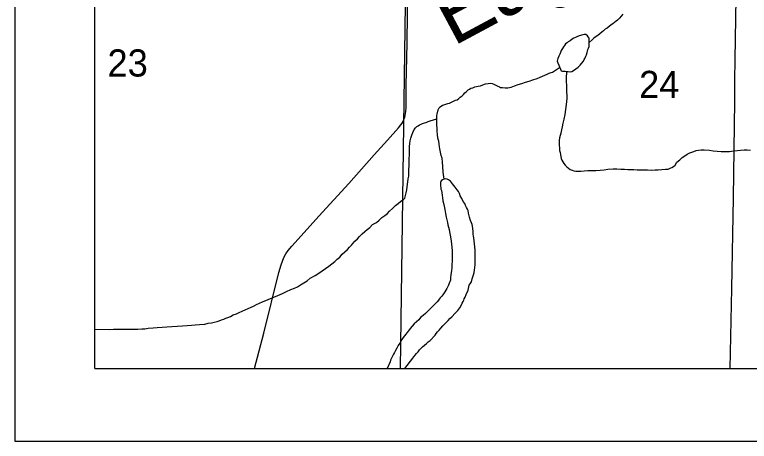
# Model space of a CAD drawing. Extents: x 0 to 68, y 0 to 52.9.
# Drawn here: x 24.501 to 25.596, y 14 to 14.635 of the extents above; entities that cross this region are included whole.
import ezdxf

# ---------------------------------------------------------------- set-up
doc = ezdxf.new("R2010")
doc.units = 0
for name, color, linetype in [('Default', 7, 'Continuous'), ('GM_X_Minor_River', 7, 'Continuous'), ('GM_X_Minor_River_Text', 7, 'Continuous'), ('GM_X_Township_Road', 7, 'Continuous'), ('SH_Data', 7, 'Continuous')]:
    doc.layers.add(name, color=color, linetype=linetype)

msp = doc.modelspace()

# ---------------------------------------------------------------- linework, layer by layer
at = {"layer": 'Default'}
for q in [(24.6206, 20.8614), (31.3735, 14.1085)]:
    msp.add_line((24.6206, 14.1085), q, dxfattribs=at)
msp.add_lwpolyline([(24.6206, 15.0599), (25.0886, 15.049), (25.0759, 14.1085)], dxfattribs=at)
at = {"layer": 'GM_X_Minor_River'}
for points in [[(25.4074, 14.6358), (25.4048, 14.6329), (25.4026, 14.63), (25.3996, 14.6271), (25.3974, 14.6253), (25.3952, 14.6235), (25.3926, 14.6217), (25.39, 14.6199), (25.387, 14.6177), (25.3841, 14.6152), (25.3811, 14.6133), (25.3785, 14.6112), (25.3759, 14.609), (25.373, 14.6065), (25.37, 14.6039), (25.3663, 14.6014), (25.3637, 14.5996), (25.3615, 14.5974), (25.357, 14.5938)], [(25.3571, 14.5982), (25.3571, 14.6), (25.356, 14.6019), (25.3549, 14.6037), (25.3524, 14.6056), (25.3498, 14.6056), (25.348, 14.6053), (25.3425, 14.6038), (25.3388, 14.602), (25.3369, 14.601), (25.3343, 14.5999), (25.3318, 14.5984), (25.3288, 14.5963), (25.3262, 14.5945), (25.3244, 14.593), (25.3221, 14.5916), (25.3203, 14.5894), (25.3188, 14.5872), (25.3173, 14.5846), (25.3154, 14.5817), (25.3143, 14.5788), (25.3135, 14.5762), (25.312, 14.5733), (25.3105, 14.5697), (25.3098, 14.566), (25.3155, 14.5513)], [(25.3155, 14.5513), (25.3177, 14.5512), (25.3195, 14.5508), (25.3217, 14.5508), (25.3236, 14.5504), (25.3258, 14.5504), (25.3291, 14.55), (25.3313, 14.5507), (25.3339, 14.5522), (25.3376, 14.5543), (25.3409, 14.5569), (25.3439, 14.5598), (25.3457, 14.5623), (25.3487, 14.566), (25.3498, 14.5682), (25.3506, 14.57), (25.3521, 14.5733), (25.3532, 14.5755), (25.3543, 14.5788), (25.3547, 14.581), (25.3555, 14.5831), (25.3562, 14.5853), (25.357, 14.5879), (25.357, 14.5905), (25.357, 14.5938), (25.3574, 14.596), (25.3571, 14.5982)], [(25.141, 14.3904), (25.1396, 14.4004), (25.1393, 14.4092), (25.139, 14.4154), (25.1383, 14.4213), (25.1369, 14.4257), (25.1358, 14.4305), (25.1348, 14.4353), (25.1341, 14.4386), (25.1338, 14.4423), (25.1331, 14.4467), (25.132, 14.4515), (25.1313, 14.4566), (25.131, 14.4618), (25.1307, 14.4665), (25.1304, 14.4699), (25.1304, 14.4728), (25.1304, 14.4754), (25.1301, 14.4776), (25.1301, 14.4801), (25.1301, 14.4823), (25.1305, 14.4849), (25.1309, 14.4871), (25.1324, 14.4933), (25.1336, 14.4966), (25.1354, 14.4981), (25.1387, 14.5002), (25.1409, 14.5009), (25.1435, 14.502), (25.1465, 14.5027), (25.1494, 14.5034), (25.1524, 14.5049), (25.1553, 14.5063), (25.1579, 14.5077), (25.1605, 14.5085), (25.1631, 14.5103), (25.1653, 14.5121), (25.1679, 14.5142), (25.1701, 14.5164), (25.172, 14.5186), (25.1742, 14.5204), (25.1772, 14.5233), (25.179, 14.5244), (25.1812, 14.5255), (25.1838, 14.5262), (25.1867, 14.5276), (25.1919, 14.5287), (25.1952, 14.5294), (25.1989, 14.5308), (25.2026, 14.5319), (25.2066, 14.5326), (25.2099, 14.5329), (25.2129, 14.5325), (25.2154, 14.5317), (25.2173, 14.5306), (25.2194, 14.5299), (25.2213, 14.5287), (25.2235, 14.5276), (25.2253, 14.5269), (25.2279, 14.5265), (25.2319, 14.5261), (25.2363, 14.5264), (25.2411, 14.5274), (25.2459, 14.5292), (25.2514, 14.531), (25.2569, 14.5328), (25.2625, 14.5346), (25.268, 14.536), (25.2735, 14.5381), (25.2798, 14.5403), (25.2842, 14.542), (25.2945, 14.5467), (25.2975, 14.5478), (25.3004, 14.5488), (25.3026, 14.5496), (25.3132, 14.5564)], [(25.3236, 14.5504), (25.3231, 14.5402), (25.323, 14.535), (25.3234, 14.5302), (25.3233, 14.5258), (25.3236, 14.5203), (25.3239, 14.5148), (25.3239, 14.5104), (25.3235, 14.506), (25.3231, 14.5012), (25.3211, 14.4866), (25.3196, 14.4796), (25.318, 14.4738), (25.3169, 14.4683), (25.3161, 14.4635), (25.3149, 14.4587), (25.3138, 14.4551)], [(24.8128, 14.1817), (24.8158, 14.1831), (24.8191, 14.1845), (24.8231, 14.186), (24.8268, 14.1881), (24.832, 14.1899), (24.836, 14.1917), (24.8405, 14.1939), (24.8449, 14.1957), (24.8493, 14.1978), (24.8537, 14.1996), (24.8574, 14.2014), (24.8615, 14.2036), (24.8659, 14.2057), (24.8704, 14.2075), (24.8877, 14.2147), (24.8936, 14.2172), (24.9002, 14.22), (24.9065, 14.2229), (24.9128, 14.2258), (24.9183, 14.2279), (24.9227, 14.2301), (24.9272, 14.233), (24.9323, 14.2359), (24.9371, 14.2387), (24.9416, 14.2427), (24.949, 14.2467), (24.9545, 14.2503), (24.9597, 14.2539), (24.9645, 14.2572), (24.9693, 14.2608), (24.9737, 14.2644), (24.9782, 14.2677), (24.9819, 14.271), (24.9856, 14.2742), (24.9893, 14.2786), (24.9934, 14.2818), (24.9974, 14.2855), (25.0004, 14.2891), (25.0034, 14.292), (25.0056, 14.2949), (25.0082, 14.2978), (25.0119, 14.3015), (25.0153, 14.3051), (25.019, 14.3087), (25.023, 14.3124), (25.0267, 14.3153), (25.0304, 14.3182), (25.0345, 14.3225), (25.0404, 14.3258), (25.0445, 14.3294), (25.0486, 14.333), (25.0527, 14.3359), (25.0564, 14.3388), (25.0597, 14.3425), (25.0641, 14.3468), (25.0686, 14.3508), (25.0727, 14.3541), (25.0767, 14.3577), (25.0808, 14.3602), (25.0827, 14.3621), (25.0838, 14.3661), (25.0846, 14.3701), (25.0857, 14.3741), (25.0877, 14.3906), (25.0885, 14.3947), (25.0885, 14.398), (25.0886, 14.4013), (25.0886, 14.4057), (25.089, 14.4093), (25.089, 14.4137), (25.0891, 14.4174), (25.0891, 14.4215), (25.0895, 14.4255), (25.0896, 14.4299), (25.0896, 14.4343), (25.0897, 14.4387), (25.0901, 14.4431), (25.0908, 14.4475), (25.0916, 14.4512), (25.0931, 14.4559), (25.0946, 14.4599), (25.0965, 14.464), (25.0984, 14.4665), (25.1006, 14.4687), (25.1024, 14.4698), (25.1043, 14.4712), (25.1069, 14.4723), (25.1091, 14.473), (25.112, 14.4741), (25.1143, 14.4748), (25.1176, 14.4762), (25.1205, 14.4769), (25.1301, 14.4801)], [(25.3138, 14.4551), (25.313, 14.4518), (25.3126, 14.4481), (25.3126, 14.4448), (25.3126, 14.4408), (25.3129, 14.4371), (25.3132, 14.4331), (25.3139, 14.4298), (25.3143, 14.4268), (25.315, 14.4235), (25.3157, 14.4209), (25.3167, 14.4183), (25.3182, 14.4158), (25.3196, 14.4135), (25.3215, 14.4113), (25.324, 14.4087), (25.3265, 14.4065), (25.3287, 14.4046), (25.332, 14.4035), (25.3342, 14.4027), (25.3372, 14.4023), (25.3405, 14.4023), (25.3449, 14.4023), (25.35, 14.4026), (25.3552, 14.4029), (25.361, 14.4032), (25.3673, 14.4031), (25.3735, 14.4034), (25.3794, 14.4041), (25.3853, 14.4051), (25.393, 14.4054), (25.3985, 14.4054), (25.4044, 14.405), (25.4099, 14.4049), (25.415, 14.4045), (25.4198, 14.4044), (25.4238, 14.4044), (25.4286, 14.4043), (25.4337, 14.4043), (25.4389, 14.4042), (25.444, 14.4042), (25.4506, 14.4037), (25.4554, 14.4041), (25.4598, 14.404), (25.4712, 14.405), (25.4749, 14.4053), (25.4778, 14.4064), (25.4804, 14.4075), (25.483, 14.4089), (25.4852, 14.4111), (25.4878, 14.4155), (25.4923, 14.4191), (25.496, 14.4224), (25.4997, 14.4252), (25.5034, 14.4274), (25.5071, 14.4292), (25.51, 14.4303), (25.513, 14.4314), (25.5166, 14.4328), (25.52, 14.4335), (25.524, 14.4338), (25.5288, 14.4338), (25.5365, 14.4333), (25.542, 14.4322), (25.5478, 14.4317), (25.5541, 14.4313), (25.5603, 14.4312), (25.5662, 14.4315), (25.5721, 14.4322), (25.5776, 14.4329), (25.5827, 14.4336), (25.5879, 14.4339), (25.5927, 14.4338), (25.5974, 14.4334)], [(25.0827, 14.1085), (25.0946, 14.124), (25.0976, 14.1277), (25.0998, 14.1306), (25.1024, 14.1331), (25.1046, 14.136), (25.1069, 14.1386), (25.1091, 14.1408), (25.1121, 14.1429), (25.115, 14.1455), (25.1176, 14.148), (25.1202, 14.1502), (25.1276, 14.1582), (25.1295, 14.1607), (25.1314, 14.1629), (25.1336, 14.1655), (25.1365, 14.1684), (25.1395, 14.172), (25.1421, 14.1749), (25.1447, 14.1775), (25.1473, 14.18), (25.1499, 14.1826), (25.1529, 14.1855), (25.1577, 14.1906), (25.1614, 14.1946), (25.1644, 14.1989), (25.1666, 14.2022), (25.1681, 14.2055), (25.1696, 14.2081), (25.1707, 14.2102), (25.1711, 14.2121), (25.1723, 14.2146), (25.1741, 14.2187), (25.1771, 14.2252), (25.1783, 14.2322), (25.1802, 14.2344), (25.182, 14.2373), (25.1832, 14.2421), (25.1839, 14.245), (25.1851, 14.2479), (25.1858, 14.2512), (25.1862, 14.2549), (25.187, 14.2585), (25.1874, 14.2629), (25.1875, 14.2681), (25.1875, 14.2728), (25.1876, 14.2787), (25.1873, 14.2839), (25.187, 14.2894), (25.1866, 14.2938), (25.1856, 14.303), (25.1849, 14.3052), (25.1846, 14.3085), (25.1842, 14.3125), (25.1839, 14.3166), (25.1836, 14.3202), (25.1829, 14.3225), (25.1822, 14.325), (25.1807, 14.3287), (25.1789, 14.3339), (25.1775, 14.3398), (25.1768, 14.3438), (25.1761, 14.3457), (25.1747, 14.3479), (25.1732, 14.3508), (25.1718, 14.3541), (25.1693, 14.3571), (25.1675, 14.3615), (25.1653, 14.3652), (25.1639, 14.3689), (25.1624, 14.3719), (25.1606, 14.3741), (25.1592, 14.3763), (25.1574, 14.3785), (25.1555, 14.3807), (25.1537, 14.3833), (25.1523, 14.3852), (25.1505, 14.387), (25.1476, 14.3893), (25.1457, 14.3904), (25.1435, 14.3908), (25.141, 14.3904), (25.1387, 14.3894), (25.1369, 14.3879), (25.1358, 14.3854), (25.1357, 14.3799), (25.1361, 14.3776), (25.1364, 14.3754), (25.1371, 14.3732)], [(25.1371, 14.3732), (25.1378, 14.3699), (25.1385, 14.3662), (25.1388, 14.3622), (25.1395, 14.3578), (25.1409, 14.3526), (25.1423, 14.3449), (25.1434, 14.339), (25.1441, 14.3339), (25.1451, 14.3298), (25.1462, 14.3258), (25.1469, 14.3221), (25.1476, 14.3188), (25.1487, 14.3155), (25.1494, 14.3118), (25.15, 14.307), (25.1511, 14.3015), (25.1521, 14.2941), (25.1528, 14.2886), (25.1531, 14.2839), (25.1534, 14.2794), (25.1534, 14.2758), (25.1534, 14.2717), (25.1533, 14.2677), (25.1529, 14.2637), (25.1525, 14.2585), (25.1521, 14.2538), (25.1513, 14.2483), (25.1509, 14.2435), (25.1505, 14.2398), (25.1497, 14.2376), (25.1486, 14.2354), (25.1475, 14.2325), (25.1463, 14.2296), (25.1452, 14.2274), (25.1437, 14.2248), (25.1422, 14.2223), (25.1404, 14.2197), (25.1392, 14.2179), (25.1378, 14.2161), (25.1355, 14.2135), (25.134, 14.2117), (25.1326, 14.2099), (25.1307, 14.2077), (25.1281, 14.2052), (25.1196, 14.1961), (25.1166, 14.1932), (25.1133, 14.1903), (25.1099, 14.1874), (25.1059, 14.1845), (25.1033, 14.1808), (25.0999, 14.1779), (25.0966, 14.1747), (25.0936, 14.1714), (25.0906, 14.1681), (25.088, 14.1645), (25.0858, 14.1616), (25.0839, 14.1594), (25.0821, 14.1568), (25.0802, 14.1543), (25.078, 14.1514), (25.075, 14.1463), (25.0728, 14.1426), (25.0705, 14.1386), (25.0687, 14.1353), (25.0672, 14.1324), (25.066, 14.1298), (25.0645, 14.1269), (25.063, 14.1236), (25.0615, 14.1207), (25.0608, 14.1181), (25.0565, 14.1085)], [(24.6206, 14.1668), (24.6423, 14.1666), (24.6485, 14.1669), (24.6555, 14.1668), (24.6636, 14.1667), (24.6713, 14.167), (24.6786, 14.1669), (24.6849, 14.1669), (24.6908, 14.1672), (24.6955, 14.1675), (24.7003, 14.1682), (24.7077, 14.1688), (24.7139, 14.1695), (24.7209, 14.1698), (24.7279, 14.1704), (24.7356, 14.1711), (24.7437, 14.1714), (24.7514, 14.172), (24.7584, 14.1723), (24.7646, 14.173), (24.7705, 14.1733), (24.7768, 14.174), (24.7845, 14.1746), (24.7896, 14.1757), (24.7944, 14.1764), (24.7988, 14.1774), (24.8029, 14.1785), (24.8062, 14.1795), (24.8095, 14.1806), (24.8128, 14.1817)]]:
    msp.add_lwpolyline(points, dxfattribs=at)
at = {"layer": 'GM_X_Township_Road'}
for points in [[(25.5743, 14.5377), (25.5745, 14.5686), (25.5782, 14.7822), (25.5794, 14.8449), (25.5808, 14.9135), (25.5828, 15.0204), (25.583, 15.0278)], [(24.8589, 14.1085), (24.8727, 14.161), (24.895, 14.2512), (24.8982, 14.2627), (24.9002, 14.2683), (24.9026, 14.2737), (24.9054, 14.2789), (24.9087, 14.2838), (24.9143, 14.2907), (24.9325, 14.3106), (24.9547, 14.335), (24.999, 14.3838), (25.0368, 14.4264), (25.057, 14.4484), (25.073, 14.4664), (25.0768, 14.4711), (25.0785, 14.4736), (25.0801, 14.4763), (25.0813, 14.479), (25.0824, 14.4819), (25.0837, 14.4878), (25.0841, 14.4909), (25.0845, 14.4969), (25.0848, 14.5299), (25.0859, 14.5928), (25.0869, 14.6797)], [(25.5673, 14.1085), (25.5697, 14.2273), (25.5722, 14.3623), (25.5741, 14.5063), (25.5743, 14.5377)]]:
    msp.add_lwpolyline(points, dxfattribs=at)
at = {"layer": 'SH_Data'}
for p, q in [((24.5015, 21), (24.5015, 14)), ((24.5015, 14), (31.5015, 14))]:
    msp.add_line(p, q, dxfattribs=at)

# ---------------------------------------------------------------- texts
at = {"layer": 'Default'}
for s, p in [('23', (24.6397, 14.543)), ('24', (25.4316, 14.5111))]:
    msp.add_text(s, height=0.04038, rotation=0, dxfattribs=at).set_placement(p)
at = {"layer": 'GM_X_Minor_River_Text'}
msp.add_text('Eagle', height=0.09139, rotation=28.2145, dxfattribs=at).set_placement((25.1543, 14.5873))

doc.saveas('drawing.dxf')
